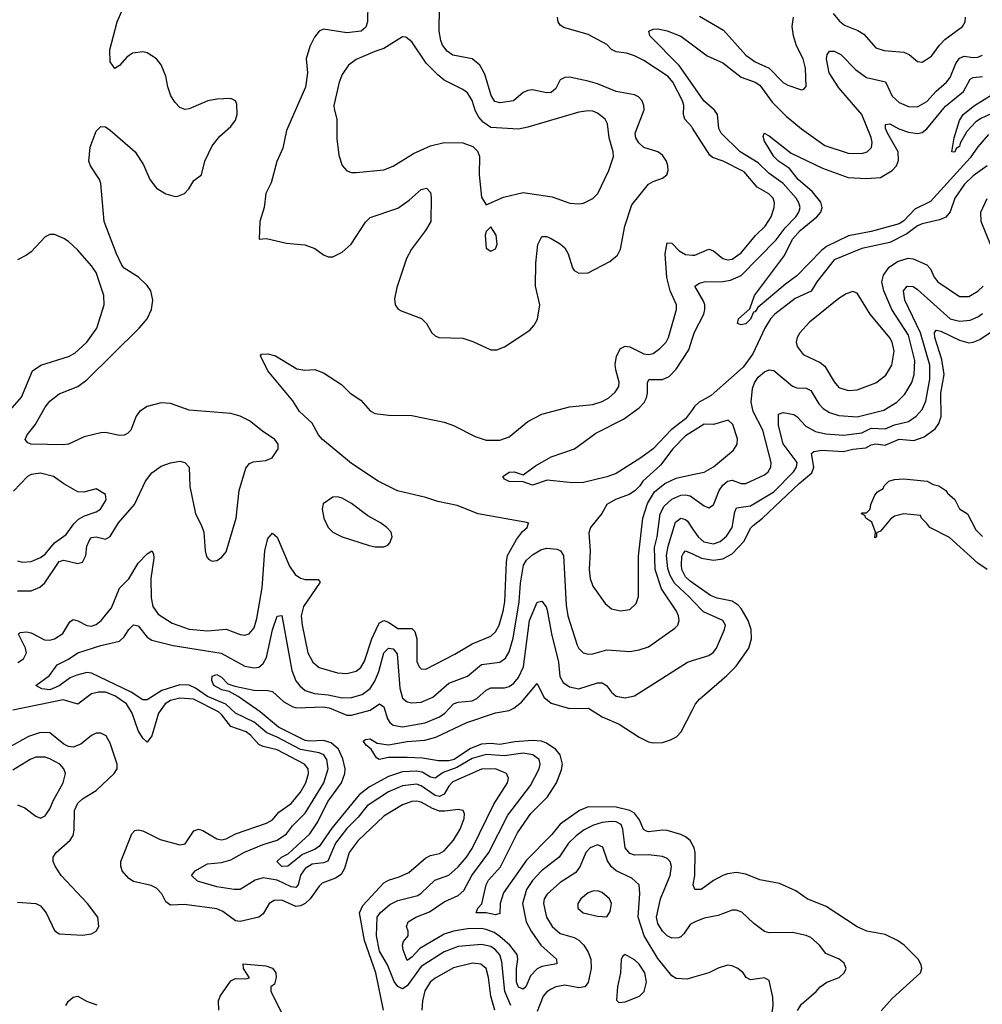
# Model space of a CAD drawing. Header units: inches. Extents: x 1843162 to 1959474, y 907081 to 1016326.
# Tile 504 of 656: x 1897100 to 1901249, y 1003675 to 1007919. Entities that reach past the tile are written whole.
import ezdxf

# ---------------------------------------------------------------- set-up
doc = ezdxf.new("R2010")
doc.units = ezdxf.units.IN
doc.header["$MEASUREMENT"] = 0
doc.layers.add('B8090', color=7, linetype='Continuous')
doc.layers.add('B9000', color=7, linetype='Continuous')

msp = doc.modelspace()

# ---------------------------------------------------------------- linework, layer by layer
at = {"layer": 'B8090', "color": 5}
for points, elevation in [([(1897090, 1005457.5), (1897150, 1005457.3), (1897186.9, 1005473.1), (1897208.6, 1005491.4), (1897270, 1005583.3), (1897290, 1005590.1), (1897350, 1005575.1), (1897370, 1005581.5), (1897385.2, 1005610), (1897390, 1005650.3), (1897401.6, 1005678.4), (1897410, 1005687.3), (1897430, 1005690.5), (1897470, 1005680.6), (1897490, 1005692.1), (1897525.2, 1005750), (1897594.8, 1005830), (1897642.7, 1005930), (1897670, 1005965.7), (1897710, 1005994.4), (1897750, 1006008.8), (1897790, 1006016.2), (1897811.3, 1006011.3), (1897831, 1005990), (1897833.5, 1005906.5), (1897857.7, 1005790), (1897882.6, 1005742.6), (1897893.4, 1005710), (1897899.1, 1005630), (1897904.9, 1005604.9), (1897913.4, 1005593.4), (1897930, 1005584.9), (1897950, 1005588.7), (1897970, 1005601.1), (1897990, 1005626), (1898033, 1005770), (1898046.5, 1005890), (1898074.3, 1005985.7), (1898090, 1006006.9), (1898105.9, 1006014.1), (1898161.3, 1006018.7), (1898188.2, 1006030), (1898213.7, 1006070), (1898214.6, 1006090), (1898199.8, 1006110), (1898145.8, 1006145.8), (1898090, 1006190.9), (1898050, 1006210.7), (1898010, 1006221.4), (1897830, 1006236.8), (1897750, 1006264.2), (1897710, 1006268.4), (1897650, 1006252.4), (1897616.5, 1006230), (1897601.3, 1006210), (1897578.8, 1006150), (1897564.9, 1006135.1), (1897550, 1006128.4), (1897530, 1006127.5), (1897470, 1006139.9), (1897450, 1006138.7), (1897378.5, 1006121.5), (1897310, 1006089.8), (1897290, 1006087.2), (1897149.8, 1006089.8), (1897135.1, 1006095.1), (1897123.6, 1006110), (1897131.5, 1006130), (1897166.5, 1006173.5), (1897210, 1006249.1), (1897230, 1006275.5), (1897270, 1006306.7), (1897350, 1006338.4), (1897390, 1006366.4), (1897614.5, 1006590), (1897649, 1006630), (1897667.4, 1006670), (1897673.5, 1006710), (1897664.8, 1006750), (1897650, 1006773.8), (1897612.7, 1006810), (1897550, 1006847.9), (1897540.8, 1006860.8), (1897517.4, 1006910), (1897463.9, 1007050), (1897450, 1007212.7), (1897444.5, 1007230), (1897404.8, 1007290), (1897397.3, 1007310), (1897403.7, 1007370), (1897430, 1007438.4), (1897450, 1007459.5), (1897470, 1007457.6), (1897490, 1007443.7), (1897597.4, 1007350), (1897633.1, 1007293.1), (1897660.7, 1007230), (1897690, 1007192.9), (1897730, 1007168), (1897770, 1007157), (1897782, 1007158), (1897810, 1007170.6), (1897829.4, 1007190), (1897850, 1007226), (1897884, 1007250), (1897898.4, 1007310), (1897930, 1007376.3), (1897963.1, 1007416.9), (1898010, 1007458.7), (1898030, 1007486.4), (1898037.8, 1007510), (1898035.9, 1007555.9), (1898030, 1007569.3), (1898010, 1007579.5), (1897950, 1007577), (1897910.4, 1007569.6), (1897830, 1007535.6), (1897812.1, 1007532.1), (1897790, 1007540.7), (1897770, 1007562), (1897751.8, 1007591.8), (1897738, 1007630), (1897730, 1007676), (1897710, 1007725.1), (1897690, 1007751), (1897650, 1007775.8), (1897630, 1007780.3), (1897585.6, 1007774.4), (1897561.6, 1007758.4), (1897530, 1007722), (1897509.5, 1007709.5), (1897490, 1007738), (1897488.7, 1007790), (1897520.3, 1007910), (1897553.8, 1007986.2)], 520), ([(1898599.7, 1007990), (1898598.7, 1007910), (1898592.2, 1007887.8), (1898571.9, 1007870), (1898510, 1007863.4), (1898410, 1007878.1), (1898390, 1007869.8), (1898370, 1007844.7), (1898350, 1007804.2), (1898334.6, 1007750), (1898339.8, 1007690), (1898331.6, 1007628.4), (1898250, 1007442), (1898233.9, 1007366.1), (1898208.7, 1007308.7), (1898183.4, 1007216.6), (1898161.3, 1007170), (1898153.4, 1007110), (1898134.4, 1007050), (1898132.7, 1006972.7), (1898163.3, 1006976.7), (1898250, 1006956.4), (1898328.2, 1006948.2), (1898372.6, 1006932.6), (1898410, 1006905.3), (1898430, 1006896.9), (1898450, 1006896.5), (1898490, 1006917.3), (1898528.6, 1006951.4), (1898590, 1007046.5), (1898610, 1007066.4), (1898730, 1007107), (1898779.2, 1007140.8), (1898830, 1007187.4), (1898853.6, 1007193.6), (1898870, 1007174.8), (1898873.3, 1007153.3), (1898871.9, 1007050), (1898849.3, 1007010), (1898789.2, 1006930.8), (1898767, 1006890), (1898725.1, 1006765.1), (1898715.4, 1006715.4), (1898718, 1006690), (1898731.3, 1006671.3), (1898744.1, 1006664.1), (1898831.9, 1006631.9), (1898853.4, 1006610), (1898875.8, 1006570), (1898890, 1006557), (1898906.8, 1006550), (1899010, 1006546.2), (1899052.6, 1006532.6), (1899130, 1006496), (1899155.8, 1006495.8), (1899190, 1006508.9), (1899298.3, 1006581.7), (1899317.7, 1006602.3), (1899331.4, 1006628.6), (1899341.2, 1006690), (1899323.1, 1006770), (1899324.4, 1006870), (1899333.5, 1006950), (1899350, 1006984.4), (1899370, 1006984.3), (1899390, 1006975.5), (1899430, 1006953.2), (1899450, 1006936.5), (1899464.2, 1006910), (1899482, 1006850), (1899490, 1006838.6), (1899510, 1006827), (1899550, 1006828.3), (1899642.9, 1006877.1), (1899676.1, 1006903.9), (1899689.8, 1006930.2), (1899707.7, 1007030), (1899738.2, 1007121.8), (1899809.9, 1007210.1), (1899830, 1007222.3), (1899870, 1007236.9), (1899888.4, 1007250), (1899895.4, 1007270), (1899893.6, 1007290), (1899887.2, 1007310), (1899870, 1007335.8), (1899850.4, 1007350.4), (1899790, 1007367.9), (1899767.9, 1007387.9), (1899754.8, 1007410), (1899752.1, 1007430), (1899791.5, 1007531.5), (1899790.5, 1007550), (1899782.6, 1007570), (1899766.9, 1007586.9), (1899750, 1007595.2), (1899670, 1007609.9), (1899590, 1007642.9), (1899550, 1007654.5), (1899470, 1007671.1), (1899450, 1007670.6), (1899430, 1007659.7), (1899410, 1007623.1), (1899390, 1007605.3), (1899370, 1007604.4), (1899310, 1007616.9), (1899290, 1007614.5), (1899270, 1007605), (1899228.8, 1007570), (1899170, 1007560.6), (1899147.4, 1007567.4), (1899132.6, 1007592.6), (1899104.2, 1007684.2), (1899083.8, 1007723.8), (1899050, 1007750.6), (1898966.6, 1007766.6), (1898943, 1007783), (1898922.7, 1007810), (1898914.7, 1007830), (1898908.1, 1007870), (1898910, 1007972)], 520), ([(1900000, 1007452.4), (1899997.1, 1007457.1), (1899966.4, 1007490), (1899960.7, 1007510), (1899962.7, 1007550), (1899957, 1007570), (1899915.6, 1007650), (1899895, 1007675), (1899790, 1007743.3), (1899750, 1007763.9), (1899715.5, 1007775.5), (1899670, 1007781.2), (1899651.2, 1007791.2), (1899630, 1007812.8), (1899550, 1007855), (1899445.1, 1007885.1), (1899430, 1007896.3), (1899420.9, 1007910), (1899417.7, 1007930)], 480), ([(1900000, 1007639.4), (1899942.3, 1007722.3), (1899816.2, 1007850), (1899811.2, 1007870), (1899830, 1007879), (1899850, 1007879.8), (1899890.7, 1007870.7), (1899950, 1007848.4), (1900000, 1007810.9)], 460), ([(1896990, 1006158), (1897108.4, 1006291.6), (1897154.5, 1006405.5), (1897190.4, 1006429.5), (1897310, 1006468.1), (1897338, 1006482), (1897388.9, 1006530), (1897431.9, 1006590), (1897464.4, 1006690), (1897462.7, 1006730), (1897430, 1006829.6), (1897410, 1006858.9), (1897350, 1006925.6), (1897310, 1006963.6), (1897290, 1006975.6), (1897250, 1006993.3), (1897230, 1006994), (1897210, 1006983.6), (1897150, 1006918), (1897130, 1006903.7), (1897090, 1006884.5)], 540), ([(1897091.9, 1005148.1), (1897115.9, 1005164.1), (1897128.9, 1005190), (1897125.2, 1005210), (1897095.3, 1005270), (1897102.1, 1005277.9), (1897130, 1005281.2), (1897150, 1005276), (1897206.3, 1005246.3), (1897230, 1005244.8), (1897250, 1005250.6), (1897286.1, 1005273.9), (1897316.6, 1005323.4), (1897330, 1005334), (1897350, 1005328.4), (1897390, 1005307.3), (1897410, 1005304.7), (1897430, 1005311.8), (1897450.8, 1005329.2), (1897495.6, 1005384.4), (1897530.8, 1005469.2), (1897570, 1005508.5), (1897610, 1005576.6), (1897650, 1005617.3), (1897670, 1005630.3), (1897677.2, 1005617.2), (1897678.3, 1005598.3), (1897664.9, 1005510), (1897667.3, 1005427.2), (1897673.9, 1005390), (1897696.8, 1005356.8), (1897757.7, 1005317.7), (1897830, 1005292.6), (1897910, 1005284.4), (1897990, 1005291.8), (1898050.8, 1005269.2), (1898070, 1005265.6), (1898088.4, 1005271.6), (1898110, 1005297.4), (1898121.7, 1005338.3), (1898145.1, 1005470), (1898156.1, 1005630), (1898170, 1005682.3), (1898190, 1005706), (1898210, 1005688.8), (1898263.1, 1005563.1), (1898287.4, 1005527.4), (1898310, 1005512.7), (1898330, 1005506.9), (1898386.7, 1005506.7), (1898394.4, 1005494.4), (1898323, 1005390), (1898313.5, 1005350), (1898317.1, 1005310), (1898341.9, 1005190), (1898363.2, 1005150), (1898390, 1005127), (1898470, 1005103.9), (1898510, 1005101.7), (1898550, 1005111), (1898570, 1005127.2), (1898585.6, 1005154.4), (1898617.9, 1005250), (1898644.3, 1005310), (1898650, 1005319.2), (1898670, 1005329.6), (1898690, 1005321.7), (1898730, 1005295.3), (1898790, 1005295.2), (1898802.7, 1005282.7), (1898812.1, 1005250), (1898812.3, 1005152.3), (1898821.3, 1005130), (1898830, 1005120.8), (1898850, 1005119.2), (1898975.6, 1005184.4), (1899050, 1005228.9), (1899130, 1005262.3), (1899150, 1005281.1), (1899166.2, 1005310), (1899183.9, 1005370), (1899190.6, 1005410), (1899197.9, 1005582.1), (1899202.7, 1005610), (1899241.7, 1005678.3), (1899266.9, 1005713.1), (1899286.6, 1005730), (1899293.2, 1005750), (1899075.4, 1005790), (1898985.2, 1005825.2), (1898902.4, 1005842.4), (1898850, 1005859.8), (1898728.5, 1005888.5), (1898645.4, 1005930), (1898530, 1006005.8), (1898404.7, 1006110), (1898388.2, 1006130), (1898359.9, 1006179.9), (1898305.4, 1006230), (1898276.6, 1006276.6), (1898170, 1006405.1), (1898137.2, 1006470), (1898142.5, 1006477.5), (1898170, 1006478.4), (1898202.8, 1006470), (1898294.7, 1006414.7), (1898329.1, 1006409.1), (1898371.3, 1006411.3), (1898410, 1006397.6), (1898487.5, 1006347.5), (1898524.9, 1006310), (1898570, 1006278.9), (1898610, 1006233.8), (1898630, 1006222.2), (1898690, 1006214), (1898790, 1006212.9), (1898930, 1006183.9), (1898970, 1006170.2), (1899062.5, 1006122.5), (1899110, 1006107), (1899170, 1006106.8), (1899210, 1006121.4), (1899290, 1006187.8), (1899350, 1006219), (1899469.9, 1006250.1), (1899570, 1006260.4), (1899610, 1006273.8), (1899638.8, 1006290), (1899666.7, 1006313.3), (1899681.8, 1006338.2), (1899683.6, 1006356.4), (1899668.9, 1006410), (1899667, 1006433), (1899671.6, 1006468.4), (1899690, 1006502), (1899710, 1006511.7), (1899730, 1006509.2), (1899790, 1006478.5), (1899810, 1006475.7), (1899830, 1006481.1), (1899858.7, 1006501.3), (1899885.8, 1006530), (1899896.3, 1006550), (1899931.3, 1006670), (1899930.6, 1006690), (1899903.1, 1006750), (1899888.5, 1006808.5), (1899881.5, 1006910), (1899890, 1006957.7), (1899910, 1006956.3), (1899942.6, 1006922.6), (1899970, 1006906.5), (1900000, 1006904.9)], 480), ([(1900000, 1006239.5), (1899970, 1006198.4), (1899908.4, 1006151.6), (1899830, 1006069.9), (1899776.3, 1006030), (1899670, 1005963.1), (1899630, 1005948.7), (1899530, 1005924), (1899482.6, 1005922.6), (1899374, 1005934), (1899310, 1005912.2), (1899270, 1005927.6), (1899210, 1005928.4), (1899190, 1005939.3), (1899182.9, 1005950), (1899210, 1005968.4), (1899231, 1005970), (1899270, 1005957.1), (1899323.5, 1005996.5), (1899390, 1006034.3), (1899491, 1006069), (1899582.6, 1006137.4), (1899702.2, 1006197.8), (1899770, 1006246.7), (1899790.8, 1006269.2), (1899801.6, 1006290), (1899806.2, 1006310), (1899806.1, 1006353.9), (1899811.1, 1006368.9), (1899870, 1006368.8), (1899898.9, 1006381.1), (1899930, 1006412.6), (1899983.4, 1006496.6), (1900000, 1006546.7)], 460), ([(1900000, 1006144.4), (1899970, 1006125.4), (1899915.3, 1006070), (1899861.5, 1005998.6), (1899785.2, 1005930), (1899772.9, 1005910), (1899751.3, 1005888.7), (1899726.8, 1005873.2), (1899668.3, 1005851.7), (1899630.2, 1005830), (1899609.4, 1005790.6), (1899560.5, 1005730), (1899553.3, 1005706.7), (1899558.1, 1005630), (1899555, 1005550), (1899559.1, 1005510), (1899570, 1005477), (1899623.1, 1005403.1), (1899650, 1005380.2), (1899690, 1005371.2), (1899730, 1005376.9), (1899757.4, 1005402.6), (1899766.8, 1005433.2), (1899767, 1005607), (1899785, 1005770), (1899805.8, 1005834.2), (1899836.4, 1005883.6), (1899880.4, 1005919.6), (1899930, 1005942.8), (1900000, 1005958.4)], 480), ([(1897090, 1005586.4), (1897110, 1005581.3), (1897150, 1005583.9), (1897190, 1005601), (1897210, 1005615.3), (1897250, 1005665), (1897299.6, 1005700.4), (1897333.5, 1005746.5), (1897353.7, 1005766.3), (1897379.1, 1005780.9), (1897430, 1005797.4), (1897447.6, 1005810), (1897472.8, 1005850), (1897470, 1005872.7), (1897430, 1005897.2), (1897376.7, 1005883.3), (1897350, 1005884.2), (1897290, 1005918), (1897245.1, 1005950), (1897190, 1005965.3), (1897150, 1005959.3), (1897133.7, 1005950), (1897072.9, 1005887.1)], 540), ([(1899216.7, 1003670), (1899190.7, 1003730.7), (1899178.1, 1003858.1), (1899168.9, 1003888.9), (1899150.8, 1003910), (1899130, 1003924.2), (1899090, 1003933), (1898990, 1003923.7), (1898930, 1003901.7), (1898830, 1003837.3), (1898770, 1003754.9), (1898750, 1003742), (1898730, 1003752.5), (1898713.9, 1003773.9), (1898685.5, 1003845.5), (1898650, 1003904.2), (1898637.9, 1003970), (1898641.2, 1004050), (1898653.3, 1004070), (1898695.3, 1004104.7), (1898730, 1004122.6), (1898815.4, 1004144.6), (1898830, 1004153.5), (1898889, 1004210), (1898950, 1004231.3), (1898990, 1004267.3), (1899026.3, 1004310), (1899050, 1004346.4), (1899142.9, 1004537.1), (1899203, 1004630), (1899207.3, 1004650), (1899198.2, 1004670), (1899150, 1004690.3), (1899090, 1004688.4), (1898966.2, 1004633.8), (1898950, 1004615.9), (1898930, 1004581.5), (1898910, 1004570.9), (1898890, 1004574.8), (1898830, 1004617.2), (1898810, 1004623.3), (1898750, 1004616.1), (1898689.3, 1004590.7), (1898597.3, 1004530), (1898558.4, 1004481.6), (1898510, 1004432.6), (1898461.1, 1004370), (1898428.1, 1004291.9), (1898410, 1004284.8), (1898361, 1004279), (1898330, 1004261.1), (1898310, 1004231.5), (1898300.4, 1004190), (1898290, 1004178.1), (1898270, 1004181.6), (1898210, 1004209.9), (1898150, 1004220.1), (1898115.2, 1004210), (1898050, 1004170.5), (1898024, 1004170), (1897950, 1004180.9), (1897866.2, 1004206.2), (1897840.5, 1004230), (1897856.9, 1004250), (1897910, 1004280.6), (1897970, 1004286.4), (1898010, 1004298.3), (1898068.8, 1004331.2), (1898150, 1004364.4), (1898210, 1004383.1), (1898249.9, 1004410), (1898275.6, 1004444.4), (1898330, 1004499.1), (1898410.3, 1004630), (1898429.2, 1004690), (1898424.2, 1004730), (1898410.4, 1004750), (1898390, 1004759), (1898310, 1004772.9), (1898210, 1004826.8), (1898165.7, 1004845.7), (1898110, 1004891.3), (1898030.2, 1004930.2), (1897988.7, 1004968.7), (1897910, 1005002.6), (1897857.8, 1005037.8), (1897830, 1005051.3), (1897790, 1005051.9), (1897712.9, 1005027.1), (1897650, 1004987.8), (1897630, 1004988.2), (1897580, 1005020), (1897410, 1005102.2), (1897390, 1005105.2), (1897345.8, 1005094.2), (1897317.9, 1005082.1), (1897270, 1005048.5), (1897230, 1005030.8), (1897195.1, 1005035.1), (1897169.3, 1005050), (1897228.2, 1005091.8), (1897261.4, 1005138.6), (1897310, 1005162.9), (1897350, 1005190.7), (1897450, 1005222.4), (1897530, 1005240.3), (1897550, 1005258.9), (1897570, 1005290.2), (1897590, 1005310.2), (1897610, 1005307.1), (1897650, 1005258), (1897670, 1005245.2), (1897762.1, 1005222.1), (1897968.1, 1005188.1), (1898070, 1005132.6), (1898110, 1005124.9), (1898130, 1005128.5), (1898150, 1005144.4), (1898163, 1005170), (1898190, 1005288.7), (1898210, 1005348.5), (1898230, 1005350.6), (1898273.5, 1005113.5), (1898290.7, 1005070), (1898307.5, 1005047.5), (1898330, 1005028), (1898370, 1005014.2), (1898430, 1005008.4), (1898490, 1004996.2), (1898530, 1004997.9), (1898576.5, 1005010), (1898610, 1005036.8), (1898630, 1005067.8), (1898648.4, 1005110), (1898669.7, 1005190.3), (1898690, 1005210.1), (1898710, 1005207), (1898726.5, 1005186.5), (1898738.3, 1005038.3), (1898750, 1004994.9), (1898770, 1004978.7), (1898790, 1004973.9), (1898830, 1004977.7), (1898880.3, 1004999.7), (1898950, 1005058.7), (1899030, 1005090.1), (1899090, 1005139.6), (1899169.6, 1005150), (1899193.2, 1005166.8), (1899210, 1005193.8), (1899226.2, 1005253.8), (1899252.4, 1005410), (1899257.9, 1005490), (1899271.7, 1005568.3), (1899284.9, 1005590), (1899310, 1005612.8), (1899345.6, 1005634.4), (1899370, 1005641.4), (1899417, 1005637), (1899431.2, 1005630), (1899443.5, 1005610), (1899455, 1005395), (1899462.2, 1005350), (1899503.3, 1005223.2), (1899510, 1005208.5), (1899528.5, 1005190), (1899550, 1005184.9), (1899570, 1005186.3), (1899630, 1005202.6), (1899730, 1005196.3), (1899770, 1005202.4), (1899810, 1005216.1), (1899924, 1005296), (1899935.8, 1005310), (1899941.7, 1005330), (1899939.2, 1005350), (1899930.4, 1005370), (1899866.2, 1005466.2), (1899838.3, 1005550), (1899836.1, 1005643.9), (1899847.8, 1005690), (1899860.9, 1005790), (1899877.1, 1005822.9), (1899910, 1005852.4), (1899950, 1005869.7), (1899970, 1005871.6), (1899990, 1005866.9), (1900000, 1005859.7)], 460), ([(1900000, 1005416.1), (1899987, 1005430), (1899921.6, 1005490), (1899902.9, 1005522.9), (1899893.2, 1005553.2), (1899888.1, 1005610), (1899894.2, 1005650), (1899926.4, 1005753.6), (1899950, 1005770.7), (1899970, 1005765), (1899977.6, 1005757.6), (1900000, 1005724.9)], 440), ([(1900000, 1005491.6), (1899990, 1005498.6), (1899970, 1005517.5), (1899953.9, 1005550), (1899951.6, 1005568.4), (1899954.2, 1005605.8), (1899960.7, 1005619.3), (1899970, 1005630.1), (1900000, 1005616.4)], 420), ([(1900000, 1004024.3), (1899990, 1004018.9), (1899961.8, 1003978.2), (1899950, 1003965.6), (1899938.7, 1003961.3), (1899910, 1003960.4), (1899890, 1003970.7), (1899870, 1003990.7), (1899850, 1004023.5), (1899845.2, 1004050), (1899861.4, 1004130), (1899902.9, 1004230), (1899909.1, 1004269.1), (1899902.8, 1004290), (1899890, 1004303.5), (1899870, 1004312.2), (1899810, 1004318.7), (1899750, 1004317.4), (1899730, 1004325), (1899709.5, 1004350), (1899699.9, 1004430), (1899691.6, 1004450), (1899670, 1004461.9), (1899650, 1004463.5), (1899610, 1004459), (1899572.6, 1004447.4), (1899533.4, 1004426.6), (1899498.5, 1004401.5), (1899465.4, 1004370), (1899424.8, 1004310), (1899348.8, 1004250), (1899310, 1004208.5), (1899283.9, 1004170), (1899266.5, 1004110), (1899283.4, 1004030), (1899305, 1003990), (1899346.7, 1003930), (1899413.8, 1003870), (1899415.6, 1003850), (1899350, 1003837.8), (1899330, 1003827.5), (1899302.1, 1003797.9), (1899280.9, 1003750), (1899270, 1003739.9), (1899250, 1003748.9), (1899241.2, 1003770), (1899240.8, 1003830), (1899247, 1003870), (1899243.5, 1003890), (1899212, 1003930), (1899170, 1003967.8), (1899144.4, 1003984.4), (1899110, 1003998.1), (1899090, 1004001.7), (1899030, 1004000.3), (1898970, 1003990.6), (1898930, 1003977.1), (1898824.6, 1003915.4), (1898790, 1003878.2), (1898770, 1003864.1), (1898752, 1003910), (1898749.9, 1003930.1), (1898753.9, 1003946.1), (1898774.6, 1003970), (1898774, 1003990), (1898766.4, 1004010), (1898774.5, 1004030), (1898806.6, 1004050), (1898865.9, 1004074.1), (1898930, 1004116.6), (1898990, 1004143.6), (1899014.5, 1004165.5), (1899048.7, 1004230), (1899121.4, 1004330), (1899203.4, 1004490), (1899302, 1004618), (1899339, 1004690), (1899343.2, 1004710), (1899338.3, 1004730), (1899312.1, 1004750), (1899270, 1004757.9), (1899190, 1004746.4), (1899110, 1004751.7), (1899050, 1004735), (1898984.3, 1004695.7), (1898925.5, 1004674.5), (1898890, 1004649.9), (1898870, 1004654.2), (1898835.2, 1004675.2), (1898810, 1004679.7), (1898750, 1004677.4), (1898690, 1004657.6), (1898607.9, 1004612.1), (1898562.7, 1004577.3), (1898445, 1004435), (1898390, 1004355.7), (1898370, 1004342.5), (1898318.5, 1004321.5), (1898255.6, 1004270), (1898230, 1004269.2), (1898208.4, 1004290), (1898228.5, 1004310), (1898256.8, 1004323.2), (1898349.9, 1004410.1), (1898382.1, 1004457.9), (1898429.6, 1004550), (1898486.4, 1004630), (1898501.6, 1004670), (1898502.9, 1004690), (1898492.8, 1004732.8), (1898474.3, 1004774.3), (1898442.6, 1004802.6), (1898410, 1004811.6), (1898350, 1004809), (1898330, 1004812.8), (1898215.3, 1004870), (1898135.7, 1004935.7), (1898041.4, 1005001.4), (1898002.8, 1005022.8), (1897971.8, 1005030), (1897936.8, 1005050), (1897928.6, 1005071.4), (1897929.6, 1005090), (1897950, 1005096.5), (1897970, 1005084.9), (1897997.2, 1005057.2), (1898026.5, 1005046.5), (1898108.6, 1005028.6), (1898170, 1005028.2), (1898190, 1005023.6), (1898238.7, 1004978.7), (1898276.7, 1004956.7), (1898293.5, 1004953.5), (1898410, 1004957.4), (1898433.3, 1004953.3), (1898510, 1004921), (1898530, 1004921.5), (1898610, 1004943.4), (1898650, 1004970.2), (1898670, 1004957), (1898685, 1004905), (1898694.6, 1004890), (1898710, 1004877.8), (1898750, 1004871), (1898847.8, 1004887.8), (1898910, 1004913.8), (1898932.1, 1004930), (1898970, 1004970.1), (1898990, 1004978), (1899050, 1004983), (1899070, 1004993), (1899110, 1005028.8), (1899130, 1005038.6), (1899190, 1005039.2), (1899210, 1005045.3), (1899230, 1005059.5), (1899250, 1005084.2), (1899271.6, 1005130), (1899296.7, 1005330), (1899330, 1005408.9), (1899350, 1005412.9), (1899368.5, 1005388.5), (1899373.7, 1005373.7), (1899392.5, 1005272.5), (1899422.8, 1005150), (1899427.7, 1005087.7), (1899442, 1005062), (1899470, 1005044.1), (1899510, 1005035.5), (1899590, 1005061.3), (1899610, 1005061), (1899628.8, 1005048.8), (1899650, 1005020.2), (1899670, 1005004), (1899710, 1004996.3), (1899750, 1005004.9), (1899978, 1005150), (1900000, 1005156.8)], 440), ([(1900000, 1004362.7), (1899990, 1004380.5), (1899970, 1004397.4), (1899950, 1004406.5), (1899890, 1004423.7), (1899870, 1004426), (1899810, 1004418.3), (1899801.1, 1004421.1), (1899788.1, 1004428.1), (1899771.7, 1004470), (1899750, 1004498.8), (1899730, 1004510.9), (1899670, 1004524.3), (1899550, 1004526.7), (1899512.4, 1004510), (1899430, 1004451.4), (1899393.6, 1004406.4), (1899283.6, 1004296.4), (1899184.7, 1004155.3), (1899170.5, 1004110), (1899170, 1004066.6), (1899150, 1004060.2), (1899110, 1004068.7), (1899067.3, 1004070), (1899075.1, 1004090), (1899091.8, 1004108.2), (1899110.5, 1004190), (1899120.9, 1004210), (1899172.5, 1004267.5), (1899245.4, 1004414.6), (1899302.6, 1004497.4), (1899374.3, 1004570), (1899413.1, 1004630), (1899434.6, 1004685.4), (1899439.5, 1004710), (1899429.1, 1004750), (1899410, 1004773.1), (1899370, 1004801), (1899349, 1004809), (1899310, 1004812.9), (1899233.8, 1004806.2), (1899170, 1004794.3), (1899130, 1004799), (1899090, 1004796.3), (1899042.5, 1004777.5), (1898972.4, 1004730), (1898950, 1004724.8), (1898905.1, 1004725.1), (1898835.9, 1004735.9), (1898770, 1004738.7), (1898690, 1004739.2), (1898649.7, 1004729.7), (1898637.6, 1004737.6), (1898614.9, 1004774.9), (1898594.5, 1004790), (1898580.7, 1004810), (1898590, 1004817), (1898610, 1004818.9), (1898640.8, 1004800.8), (1898690, 1004793.5), (1898770, 1004807.7), (1898846.5, 1004813.5), (1898893.3, 1004826.7), (1899026.6, 1004890), (1899150, 1004931.2), (1899210, 1004941.6), (1899230, 1004951.6), (1899262.4, 1004977.6), (1899330, 1005058.4), (1899359.1, 1004999.1), (1899390, 1004973.7), (1899470, 1004950.5), (1899551.4, 1004951.4), (1899610, 1004913.8), (1899683.3, 1004883.3), (1899770, 1004826), (1899810, 1004807.1), (1899830, 1004802.8), (1899870, 1004804.1), (1899905.4, 1004814.6), (1899931.3, 1004828.7), (1899950.7, 1004850), (1900000, 1004944.8)], 420), ([(1898667.3, 1003650), (1898635.4, 1003810), (1898586.5, 1003950), (1898564.8, 1004070), (1898578.8, 1004101.2), (1898670, 1004199.1), (1898690, 1004210.5), (1898735.8, 1004224.1), (1898777.2, 1004242.8), (1898850, 1004307), (1898870, 1004316.8), (1898910, 1004325.6), (1898930, 1004336.1), (1898970, 1004382.5), (1898997.8, 1004430), (1899015.3, 1004475.3), (1899016.5, 1004496.5), (1899010.9, 1004510.9), (1898990, 1004515.3), (1898932.9, 1004507.1), (1898910, 1004508.2), (1898878.8, 1004518.8), (1898830, 1004546.8), (1898810, 1004550.8), (1898790, 1004549), (1898750, 1004534.2), (1898670, 1004486.1), (1898559.2, 1004380.8), (1898519.3, 1004330), (1898499.8, 1004260.2), (1898484.9, 1004235.1), (1898461.5, 1004218.5), (1898403.2, 1004196.8), (1898390, 1004184.8), (1898352, 1004130), (1898330, 1004109.9), (1898310, 1004099.2), (1898290, 1004097.1), (1898230, 1004123.4), (1898197, 1004123), (1898175.2, 1004110), (1898150, 1004065.7), (1898130, 1004050.8), (1898050, 1004032), (1898030, 1004034.2), (1897975.2, 1004075.2), (1897950, 1004086), (1897810, 1004104.8), (1897750, 1004102.3), (1897730, 1004117.2), (1897711.9, 1004151.9), (1897690, 1004175), (1897666.8, 1004186.8), (1897590, 1004204.9), (1897570, 1004217.4), (1897541.8, 1004250), (1897535.5, 1004270), (1897536.2, 1004290), (1897583.1, 1004410), (1897596.4, 1004423.6), (1897610, 1004426.9), (1897630, 1004422.9), (1897705, 1004385), (1897790, 1004362.2), (1897812.7, 1004367.3), (1897850, 1004422.4), (1897870, 1004429.4), (1897890, 1004424.1), (1897950, 1004388), (1897970, 1004383.9), (1897990, 1004388.1), (1898030.6, 1004409.4), (1898164.3, 1004455.7), (1898189.9, 1004470.1), (1898217.4, 1004502.6), (1898270, 1004540.7), (1898310.2, 1004589.8), (1898332.8, 1004630), (1898344.1, 1004670), (1898342.7, 1004690), (1898327.7, 1004710), (1898210, 1004771.6), (1898150, 1004786.2), (1898130, 1004795.4), (1898095.3, 1004835.3), (1898076.6, 1004850), (1898010, 1004872.9), (1897970, 1004924.6), (1897956.1, 1004936.1), (1897849.4, 1004990.6), (1897790, 1004994.5), (1897750, 1004984), (1897726.5, 1004970), (1897698.8, 1004930), (1897670, 1004833), (1897650, 1004805), (1897630, 1004821.7), (1897610, 1004855), (1897584.6, 1004930), (1897560.1, 1004970), (1897510, 1005005.4), (1897470, 1005020), (1897439.2, 1005020.8), (1897410, 1005013.8), (1897350, 1004969.3), (1897288, 1004988), (1897070, 1004942.4)], 480), ([(1897090, 1004115.5), (1897168.9, 1004108.9), (1897190, 1004098.9), (1897214.5, 1004070), (1897250, 1003993.7), (1897270, 1003979), (1897370, 1003973.6), (1897410, 1003979.5), (1897429.7, 1003990.3), (1897441.6, 1004010), (1897436.3, 1004050), (1897391.6, 1004110), (1897278.3, 1004230), (1897252.2, 1004270), (1897244, 1004290), (1897243.8, 1004310), (1897257.4, 1004330), (1897317, 1004383), (1897330, 1004402), (1897335, 1004425), (1897336.2, 1004510), (1897350, 1004542.7), (1897370, 1004560.6), (1897430, 1004597.3), (1897506.6, 1004670), (1897519.8, 1004690), (1897519.5, 1004710), (1897490, 1004801.3), (1897472.5, 1004832.5), (1897450, 1004843.7), (1897430, 1004843.4), (1897410, 1004833.1), (1897363.7, 1004796.3), (1897330, 1004783.9), (1897310, 1004786.6), (1897290, 1004795.9), (1897230, 1004845.7), (1897190, 1004846.3), (1897137.4, 1004830), (1897050, 1004780.7)], 520), ([(1897090, 1004534.9), (1897122.3, 1004522.3), (1897170, 1004485.5), (1897190, 1004478), (1897210, 1004488), (1897230, 1004518), (1897245.1, 1004554.9), (1897286.8, 1004630), (1897297.6, 1004670), (1897290.9, 1004690), (1897273.5, 1004710), (1897230, 1004733.8), (1897210, 1004740.7), (1897170, 1004739.8), (1897144.6, 1004730), (1897070, 1004684.2)], 540), ([(1900000, 1003790.8), (1899976.1, 1003783.9), (1899930, 1003786), (1899910, 1003798.5), (1899850, 1003872.9), (1899791.2, 1003970), (1899766.1, 1004050), (1899773.1, 1004153.1), (1899769.8, 1004190), (1899738.3, 1004218.3), (1899670, 1004249.9), (1899650, 1004267), (1899633.7, 1004293.7), (1899613, 1004353), (1899590, 1004363), (1899559.3, 1004350), (1899539.8, 1004330), (1899515.8, 1004270), (1899496.3, 1004243.7), (1899430, 1004199.9), (1899373.1, 1004150), (1899360.1, 1004130), (1899357.5, 1004110), (1899370.1, 1004050), (1899394.5, 1004010), (1899430, 1003979.8), (1899490, 1003963.1), (1899510, 1003952.1), (1899530.9, 1003930), (1899550, 1003900.3), (1899561.1, 1003870), (1899563.6, 1003830), (1899550.6, 1003769.4), (1899535.6, 1003750), (1899510, 1003745.7), (1899450, 1003757), (1899410, 1003750.3), (1899390, 1003740.8), (1899371.7, 1003728.3), (1899355.9, 1003710), (1899330, 1003643.5)], 460), ([(1897958.7, 1003650), (1897956.9, 1003690), (1897963.9, 1003710), (1898010, 1003776.8), (1898030, 1003786.1), (1898075.1, 1003784.9), (1898091, 1003789), (1898064, 1003830), (1898062.7, 1003850), (1898161.2, 1003841.2), (1898190, 1003831.1), (1898203.2, 1003810), (1898205, 1003790), (1898197.5, 1003762.5), (1898182.8, 1003750), (1898182.3, 1003730), (1898230, 1003637)], 480), ([(1899147.2, 1003650), (1899130.6, 1003710), (1899120.5, 1003790), (1899110, 1003829.7), (1899088, 1003848), (1899052.1, 1003852.1), (1898970, 1003831.8), (1898890, 1003787.9), (1898868.6, 1003770), (1898846.7, 1003733.3), (1898836.2, 1003690), (1898833.4, 1003650)], 480), ([(1897299, 1003670), (1897310, 1003688.6), (1897330, 1003706.1), (1897350, 1003710.2), (1897388.1, 1003688.1), (1897432.9, 1003672.9)], 480)]:
    msp.add_lwpolyline(points, dxfattribs=dict(at, elevation=elevation))
for points, elevation in [([(1898750, 1007845.1), (1898670, 1007795.1), (1898630, 1007782.7), (1898550, 1007747.6), (1898517.2, 1007722.8), (1898490, 1007682.4), (1898476.5, 1007650), (1898454.3, 1007550), (1898454.7, 1007534.7), (1898466.5, 1007490), (1898466.4, 1007406.4), (1898476, 1007336), (1898490, 1007291), (1898510, 1007267.7), (1898530, 1007260.5), (1898550, 1007260.4), (1898670, 1007271.8), (1898710, 1007287.8), (1898797.9, 1007342.1), (1898870, 1007376), (1898930, 1007389.3), (1899010, 1007388.3), (1899052.8, 1007372.8), (1899072.4, 1007352.4), (1899078.7, 1007338.7), (1899082, 1007330), (1899080.4, 1007250), (1899090, 1007154), (1899110, 1007122), (1899185.6, 1007154.4), (1899270, 1007174.6), (1899395.3, 1007155.3), (1899471.5, 1007128.5), (1899510, 1007125.3), (1899530, 1007128.7), (1899570, 1007148.4), (1899591.2, 1007170), (1899639.7, 1007270), (1899659.1, 1007330), (1899657.6, 1007350), (1899640.3, 1007410), (1899633.5, 1007470), (1899623, 1007490), (1899590, 1007516.4), (1899570, 1007524.4), (1899550, 1007526), (1899510, 1007520.3), (1899290, 1007455.5), (1899250, 1007447.6), (1899130, 1007454.7), (1899097.4, 1007477.4), (1899079, 1007499), (1899064.5, 1007524.5), (1899050, 1007571.3), (1899030, 1007604.2), (1899010, 1007619), (1898930, 1007659.4), (1898901.6, 1007681.6), (1898852.2, 1007732.2), (1898790, 1007824.2), (1898763.5, 1007843.5)], 540), ([(1899130, 1007026), (1899110, 1007006), (1899106, 1006990), (1899110, 1006934), (1899130, 1006922), (1899150, 1006932), (1899157.2, 1006950), (1899154, 1006990)], 540), ([(1898470, 1005862.2), (1898450, 1005861.3), (1898407.6, 1005832.4), (1898403.2, 1005810), (1898410.2, 1005770), (1898429.1, 1005730), (1898448.9, 1005710), (1898490.4, 1005690), (1898606.5, 1005653.5), (1898632.6, 1005647.4), (1898670, 1005646.8), (1898686, 1005654), (1898695.5, 1005664.5), (1898706, 1005690), (1898700.7, 1005710), (1898683, 1005730), (1898655.4, 1005750), (1898600.1, 1005780.1), (1898530, 1005834), (1898490, 1005856.8)], 520), ([(1899590, 1004164.6), (1899570, 1004163.4), (1899550, 1004154.9), (1899518.6, 1004130), (1899505.2, 1004110), (1899504.9, 1004090), (1899528.7, 1004070), (1899590, 1004054.5), (1899630, 1004052), (1899644.8, 1004075.2), (1899650.7, 1004110), (1899642.3, 1004130), (1899610, 1004157.1)], 480), ([(1899710, 1003889.6), (1899698.7, 1003881.3), (1899691.7, 1003868.3), (1899689.4, 1003810), (1899676.3, 1003750), (1899672.4, 1003692.4), (1899682.7, 1003682.8), (1899710, 1003685.6), (1899771, 1003710), (1899790.7, 1003730), (1899801.2, 1003770), (1899794.7, 1003810), (1899770, 1003847.6), (1899750, 1003866.2)], 480)]:
    msp.add_lwpolyline(points, close=True, dxfattribs=dict(at, elevation=elevation))
at = {"layer": 'B9000', "color": 5}
for points, elevation in [([(1900605.5, 1007945.5), (1900633.1, 1007913.1), (1900655.1, 1007895.1), (1900712.3, 1007872.3), (1900737.5, 1007857.5), (1900790, 1007798), (1900826, 1007786), (1900910, 1007779.4), (1900934, 1007770), (1900970, 1007739.5), (1900990, 1007736.5), (1901030, 1007762.3), (1901063.8, 1007810), (1901086.5, 1007833.5), (1901164, 1007890), (1901174.5, 1007910), (1901175.8, 1007930)], 480), ([(1900030, 1007933.9), (1900133.6, 1007873.6), (1900230, 1007766.4), (1900270, 1007738.4), (1900329.7, 1007709.7), (1900390, 1007649.3), (1900410, 1007636.5), (1900470, 1007617.6), (1900479.4, 1007620.6), (1900490, 1007632), (1900487.1, 1007710), (1900476.6, 1007750), (1900447.3, 1007807.3), (1900434.3, 1007850), (1900428.6, 1007890), (1900434.3, 1007930)], 480), ([(1900000, 1007810.9), (1900063.3, 1007763.3), (1900130, 1007734.1), (1900210, 1007672.2), (1900270, 1007650.5), (1900290, 1007636.8), (1900343.4, 1007563.4), (1900403.8, 1007503.8), (1900470, 1007448.3), (1900570, 1007376.8), (1900670, 1007343.5), (1900730, 1007342.9), (1900752.8, 1007350), (1900771.1, 1007368.9), (1900773.6, 1007390), (1900769, 1007411), (1900729.9, 1007510), (1900630, 1007625.4), (1900589, 1007690), (1900577.8, 1007750), (1900580.3, 1007770), (1900590, 1007784.2), (1900610, 1007783.5), (1900638.5, 1007770), (1900703.7, 1007703.7), (1900750, 1007670.7), (1900831.2, 1007651.2), (1900860.2, 1007590), (1900890, 1007563), (1900930, 1007545), (1900970, 1007543.9), (1901010, 1007567.3), (1901049.2, 1007610.8), (1901094, 1007650), (1901110, 1007670.2), (1901134, 1007730), (1901150, 1007753.3), (1901170, 1007762.5), (1901210, 1007756.8), (1901230, 1007758), (1901250, 1007766.3)], 460), ([(1901275.8, 1007424.2), (1901230, 1007371.6), (1901196.1, 1007323.9), (1901024.9, 1007135.1), (1900957.3, 1007102.7), (1900910, 1007052.9), (1900890, 1007039.5), (1900770, 1007006.3), (1900672.6, 1006987.4), (1900577.9, 1006942.1), (1900555.3, 1006924.7), (1900450, 1006815), (1900400, 1006780), (1900281.9, 1006678.1), (1900270, 1006660.4), (1900262, 1006658), (1900250, 1006628.9), (1900230, 1006607.9), (1900210, 1006604.2), (1900194, 1006610), (1900198.4, 1006630), (1900247.3, 1006672.7), (1900267.4, 1006730), (1900396.8, 1006903.2), (1900430, 1006973.4), (1900464.2, 1007010), (1900535.4, 1007070), (1900552.3, 1007090), (1900558.5, 1007110), (1900552.3, 1007132.3), (1900517.1, 1007177.1), (1900455.3, 1007230), (1900417.5, 1007277.5), (1900370.9, 1007310), (1900350.7, 1007330), (1900310, 1007395.1), (1900303.9, 1007416.1), (1900309.2, 1007430), (1900330, 1007418.5), (1900424.3, 1007344.3), (1900559.3, 1007279.3), (1900670, 1007239.4), (1900750, 1007234.9), (1900810, 1007239.1), (1900860.9, 1007270), (1900878.5, 1007290), (1900887.8, 1007312.2), (1900885.5, 1007350), (1900839.6, 1007430), (1900830.9, 1007450), (1900831.8, 1007468.2), (1900850, 1007470.2), (1900889.1, 1007449.1), (1900930, 1007434.8), (1900970, 1007428.4), (1900990, 1007433), (1901010, 1007448.4), (1901090, 1007546.8), (1901167.3, 1007610), (1901197, 1007663), (1901209.2, 1007670.8), (1901250, 1007675)], 440), ([(1900000, 1006546.7), (1900008.3, 1006571.7), (1900048, 1006650), (1900052.8, 1006670), (1900052.5, 1006690), (1900046.5, 1006706.5), (1900010, 1006770.4), (1900030, 1006783.9), (1900050.6, 1006789.4), (1900130, 1006790.1), (1900164.1, 1006795.9), (1900210, 1006816.8), (1900360.3, 1006970), (1900398.5, 1007021.5), (1900445.2, 1007070), (1900458.5, 1007090), (1900463.2, 1007110), (1900458.4, 1007130), (1900446.7, 1007150), (1900390, 1007213.8), (1900330, 1007256.4), (1900282.7, 1007302.7), (1900205, 1007350), (1900123.7, 1007430), (1900113.3, 1007450), (1900106.9, 1007510), (1900095.2, 1007530), (1900049.1, 1007569.1), (1900000, 1007639.4)], 460), ([(1901425.3, 1007574.7), (1901244.6, 1007495.4), (1901220.9, 1007479.1), (1901182.4, 1007437.6), (1901153.6, 1007386.4), (1901150, 1007372.3), (1901136.3, 1007363.7), (1901130, 1007348.2), (1901118, 1007350), (1901126.8, 1007410), (1901150, 1007484.9), (1901165.6, 1007510), (1901214.6, 1007550), (1901299, 1007601)], 420), ([(1900000, 1006904.9), (1900010, 1006904.4), (1900070, 1006929.5), (1900090, 1006923), (1900130, 1006890.1), (1900150, 1006884.5), (1900170, 1006886.5), (1900210, 1006915.1), (1900271.1, 1006988.9), (1900312.7, 1007030), (1900338.2, 1007070), (1900352.1, 1007110), (1900353.4, 1007130), (1900347.7, 1007150), (1900328.7, 1007168.7), (1900278.1, 1007198.1), (1900222.9, 1007262.9), (1900132.3, 1007310), (1900086, 1007326), (1900075, 1007335), (1900000, 1007452.4)], 480), ([(1901270, 1007289.1), (1901210, 1007245.9), (1901171.5, 1007210), (1901129.6, 1007150), (1901109.6, 1007090.4), (1901091.3, 1007068.7), (1901064, 1007056), (1900990, 1007039.9), (1900970, 1007031.3), (1900924.1, 1006995.9), (1900850, 1006959.1), (1900730, 1006933.1), (1900610, 1006883.9), (1900535.1, 1006790), (1900510.4, 1006749.6), (1900442.3, 1006717.7), (1900354.4, 1006650), (1900335.5, 1006630), (1900311, 1006590), (1900260.3, 1006479.7), (1900218.5, 1006421.5), (1900080.6, 1006299.4), (1900027.9, 1006270), (1900008.7, 1006251.3), (1900000, 1006239.5)], 460), ([(1901283.5, 1006950), (1901243.9, 1007050), (1901242.1, 1007090), (1901270, 1007149.2)], 460), ([(1900000, 1005859.7), (1900050, 1005823.5), (1900070, 1005815.6), (1900090, 1005828), (1900115.2, 1005890), (1900130, 1005913.1), (1900150, 1005930.1), (1900170, 1005934.4), (1900210, 1005919.8), (1900230, 1005920.5), (1900310, 1005957.1), (1900326.4, 1005970), (1900337, 1005990), (1900338, 1006010), (1900302.6, 1006150), (1900261.1, 1006230), (1900252.1, 1006270), (1900258.6, 1006330), (1900266.6, 1006353.4), (1900282.1, 1006377.9), (1900310, 1006402.1), (1900330, 1006409.4), (1900350, 1006407), (1900430, 1006339.5), (1900450, 1006333.1), (1900490, 1006331.3), (1900510, 1006320.6), (1900543.7, 1006263.7), (1900562.9, 1006242.9), (1900590, 1006225.8), (1900630, 1006213.7), (1900710, 1006207.2), (1900824.2, 1006235.8), (1900880.3, 1006270), (1900915.1, 1006304.9), (1900944.9, 1006355.1), (1900954.7, 1006390), (1900957.2, 1006450), (1900930, 1006559.9), (1900859.1, 1006670), (1900823.7, 1006750), (1900815.4, 1006790), (1900822.5, 1006817.5), (1900847.5, 1006852.5), (1900882.9, 1006877.1), (1900928.8, 1006891.2), (1900950, 1006889), (1901010, 1006862.8), (1901026, 1006846), (1901041.8, 1006810), (1901056.8, 1006790), (1901150, 1006726), (1901190, 1006726.7), (1901230, 1006748.8), (1901252.5, 1006770)], 460), ([(1900000, 1005724.9), (1900023.9, 1005690), (1900048.5, 1005668.5), (1900090, 1005659.9), (1900119.5, 1005670), (1900146.4, 1005693.6), (1900170.2, 1005729.8), (1900182.5, 1005797.5), (1900190, 1005815), (1900250, 1005823.6), (1900350, 1005884), (1900435.6, 1005970), (1900448.6, 1005990), (1900450.7, 1006010), (1900390, 1006090.7), (1900370.4, 1006169.6), (1900370, 1006218.4), (1900390, 1006226.7), (1900436.8, 1006216.8), (1900450, 1006209.3), (1900487.8, 1006167.8), (1900530, 1006144.9), (1900574.8, 1006134.8), (1900650, 1006128.6), (1900730, 1006137.8), (1900770, 1006158.1), (1900830, 1006156), (1900870, 1006173.2), (1900930, 1006187.8), (1900963.9, 1006210), (1900990, 1006239.3), (1901005.2, 1006274.8), (1901022.9, 1006370), (1901022.4, 1006430), (1900982.9, 1006570), (1900914.9, 1006710), (1900909.5, 1006750.5), (1900925.4, 1006770), (1900950, 1006768.7), (1900970, 1006755.8), (1901110, 1006630.5), (1901150, 1006619.3), (1901196.1, 1006623.9), (1901230, 1006638.1), (1901250, 1006653.3)], 440), ([(1900000, 1005616.4), (1900038.7, 1005598.7), (1900090, 1005590.1), (1900130, 1005595.8), (1900170, 1005617.4), (1900220.8, 1005670), (1900250.9, 1005729.1), (1900260.5, 1005739.5), (1900301.7, 1005770), (1900459.8, 1005920.2), (1900513.9, 1005966.1), (1900522.8, 1005990), (1900511.9, 1006050), (1900522, 1006058), (1900556.8, 1006063.2), (1900650, 1006058.2), (1900690, 1006067.4), (1900746.9, 1006073.1), (1900770, 1006086.7), (1900790, 1006091.5), (1900830, 1006085.7), (1900890, 1006111.7), (1900954.2, 1006105.8), (1900998.2, 1006121.8), (1901045, 1006155), (1901061.8, 1006178.2), (1901071.2, 1006208.8), (1901070.5, 1006310), (1901084.5, 1006390), (1901074.8, 1006454.8), (1901044.3, 1006550), (1901043.2, 1006570), (1901050, 1006581.5), (1901070, 1006576.8), (1901150, 1006538.3), (1901190, 1006527.1), (1901210, 1006528.6), (1901238.7, 1006541.3), (1901330, 1006602.8)], 420), ([(1900000, 1005958.4), (1900050, 1005969.5), (1900090, 1005992), (1900176.7, 1006063.3), (1900192.3, 1006090), (1900193.3, 1006113.3), (1900173.8, 1006173.8), (1900152.7, 1006192.7), (1900090, 1006175.1), (1900050, 1006176), (1900000, 1006144.4)], 480), ([(1901270, 1005549.4), (1901230, 1005576), (1901106.6, 1005686.6), (1901022, 1005730), (1901010, 1005748), (1900986, 1005770), (1900982, 1005782), (1900910, 1005788.7), (1900870, 1005779), (1900853.4, 1005766.6), (1900810, 1005715.3), (1900792, 1005708), (1900792, 1005692), (1900790.9, 1005689.1), (1900786, 1005686), (1900788, 1005710), (1900773.2, 1005753.2), (1900746, 1005770), (1900742, 1005782), (1900728, 1005790), (1900730, 1005794), (1900750, 1005794), (1900766, 1005810), (1900768, 1005830), (1900786, 1005870), (1900796.4, 1005883.6), (1900822, 1005898), (1900826, 1005910), (1900846, 1005930), (1900870, 1005937.3), (1900910, 1005940.5), (1901011, 1005930), (1901036.4, 1005916.4), (1901062, 1005910), (1901091.3, 1005890), (1901098, 1005878), (1901130, 1005851.3), (1901151, 1005811), (1901184.7, 1005790), (1901220.7, 1005720.7), (1901250, 1005691)], 380), ([(1900000, 1004944.8), (1900013.1, 1004970), (1900029.9, 1004990.1), (1900148.3, 1005091.7), (1900187.6, 1005132.4), (1900242.5, 1005210), (1900254, 1005250), (1900252.1, 1005290), (1900239.9, 1005330), (1900210, 1005380.9), (1900195.9, 1005395.9), (1900170, 1005412.9), (1900106.4, 1005426.4), (1900077.3, 1005437.3), (1900000, 1005491.6)], 420), ([(1900000, 1005156.8), (1900070, 1005178.6), (1900088.4, 1005191.6), (1900103.4, 1005210), (1900138.2, 1005290), (1900141.4, 1005310), (1900129.7, 1005330), (1900046.4, 1005366.4), (1900000, 1005416.1)], 440), ([(1900812.8, 1003647.2), (1900860.5, 1003699.5), (1900982.6, 1003810), (1900988, 1003830), (1900985.3, 1003845.3), (1900971.6, 1003870), (1900911.5, 1003930), (1900883, 1003950), (1900830, 1003975.6), (1900751, 1003991), (1900710, 1004008.4), (1900576.1, 1004096.1), (1900493.3, 1004130), (1900444.7, 1004164.7), (1900375.1, 1004195.1), (1900290, 1004211.8), (1900230, 1004236.4), (1900190, 1004243.6), (1900150, 1004238), (1900130, 1004229.9), (1900090, 1004208.5), (1900037, 1004170), (1900009.9, 1004169.9), (1900002.9, 1004190), (1900009.4, 1004230.6), (1900011.6, 1004330), (1900007.1, 1004350), (1900000, 1004362.7)], 420), ([(1900452.2, 1003647.8), (1900470, 1003675.8), (1900532.6, 1003730), (1900550, 1003750.4), (1900578, 1003770), (1900631.6, 1003790), (1900653, 1003810), (1900661.3, 1003830), (1900652.7, 1003852.7), (1900631.8, 1003870), (1900573.9, 1003893.9), (1900547.3, 1003930), (1900510, 1003962.4), (1900490, 1003971.6), (1900430, 1003985), (1900330, 1003982.7), (1900310, 1003988.4), (1900263.6, 1004023.6), (1900212, 1004072), (1900190, 1004081.4), (1900170, 1004080.8), (1900110, 1004057.6), (1900050, 1004045.8), (1900010.5, 1004030), (1900000, 1004024.3)], 440), ([(1900000, 1003340), (1900010, 1003332.4), (1900070, 1003299.8), (1900110, 1003286), (1900156.8, 1003283.2), (1900204.8, 1003295.2), (1900243.1, 1003330), (1900268, 1003370), (1900308.6, 1003530), (1900342.2, 1003630), (1900347.7, 1003670), (1900346.3, 1003706.3), (1900330, 1003777.6), (1900310, 1003789.7), (1900250, 1003780.5), (1900230.9, 1003790.9), (1900218, 1003810), (1900195.6, 1003830), (1900170, 1003841.5), (1900150, 1003843.5), (1900110, 1003830.7), (1900070, 1003810.8), (1900000, 1003790.8)], 460)]:
    msp.add_lwpolyline(points, dxfattribs=dict(at, elevation=elevation))
at = {"layer": 'B9000', "color": 5, "elevation": 480}
msp.add_lwpolyline([(1900690, 1006747.1), (1900662.5, 1006737.5), (1900630, 1006718.2), (1900504.4, 1006615.6), (1900462, 1006570), (1900450.2, 1006550), (1900445.9, 1006530), (1900451.1, 1006510), (1900476.4, 1006476.4), (1900550, 1006441.3), (1900570, 1006426.5), (1900610, 1006357.8), (1900630, 1006334.2), (1900670, 1006320.5), (1900710, 1006324.4), (1900790, 1006354.2), (1900832.6, 1006387.4), (1900858.8, 1006430), (1900869.3, 1006490), (1900860.5, 1006530), (1900850, 1006547.8), (1900765.8, 1006650), (1900710, 1006741)], close=True, dxfattribs=at)

doc.saveas('drawing.dxf')
